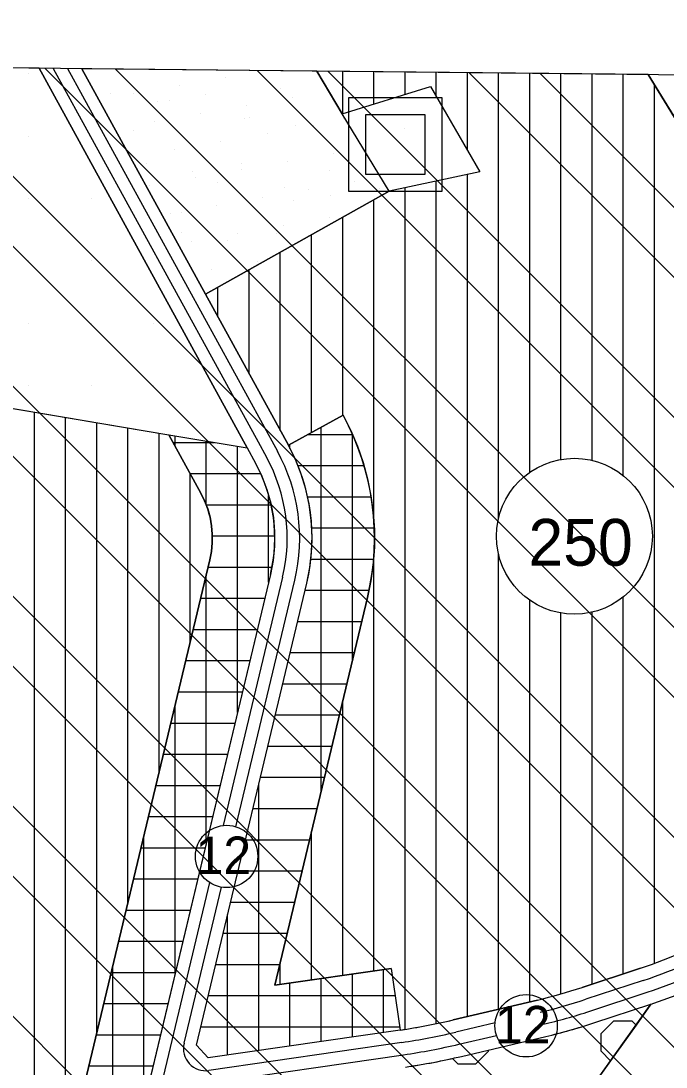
# Model space of a CAD drawing. Extents: x 419109 to 421295, y 4452223 to 4457798.
# Drawn here: x 420597.4 to 420804.3, y 4457462.5 to 4457798 of the extents above; entities that cross this region are included whole.
import ezdxf

# ---------------------------------------------------------------- set-up
doc = ezdxf.new("R2010")
doc.units = 0
for name, color, linetype in [('ADA', 7, 'Continuous'), ('ADAKENARI', 7, 'Continuous'), ('Default', 7, 'Continuous'), ('KALDIRIM', 7, 'Continuous'), ('KD_DAIRE', 7, 'Continuous'), ('KD_YGEN', 7, 'Continuous'), ('LJ_SEMBOL', 7, 'Continuous'), ('PAFTALAMA', 7, 'Continuous'), ('PL_AYA_AGACLANDIRIL', 7, 'Continuous'), ('PL_AYA_PARK_DINLENME', 7, 'Continuous'), ('PL_K_TALI_IS_MRK', 7, 'Continuous'), ('PL_KON_MEV_250', 7, 'Continuous'), ('PL_OZEL_DONATI', 7, 'Continuous'), ('PL_SAY_ORTAOGRETIM', 7, 'Continuous'), ('SM_DAIRE', 7, 'Continuous'), ('SM_TAKS', 7, 'Continuous'), ('SN_TR_SIVILASMA', 7, 'Continuous'), ('TR_AGACALANI', 7, 'Continuous'), ('TR_ORTAEGITIM', 7, 'Continuous'), ('TR_ORTAYOGUNKONUT', 7, 'Continuous'), ('TR_PARKALANI', 7, 'Continuous'), ('TR_SAGLIKTESIS', 7, 'Continuous'), ('TR_TALIISMERK', 7, 'Continuous')]:
    doc.layers.add(name, color=color, linetype=linetype)

# ---------------------------------------------------------------- blocks, each defined once
blk = doc.blocks.new('POINT_DISPLAY')
at = {"layer": 'Default'}
blk.add_line((0, 0), (0, 0), dxfattribs=at)

msp = doc.modelspace()

# ---------------------------------------------------------------- linework, layer by layer
at = {"layer": 'ADA'}
for p, q in [((420692.29, 4457781.9), (420700.46, 4457768.19)), ((420700.46, 4457768.19), (420728.74, 4457777.03)), ((420728.74, 4457777.03), (420744.65, 4457749.63)), ((420715.48, 4457743.44), (420700.46, 4457768.19)), ((420744.65, 4457749.63), (420715.48, 4457743.44)), ((420715.48, 4457743.44), (420656.64, 4457710.35)), ((420499.92, 4457689.73), (420644.84, 4457665.32)), ((420700.72, 4457671.55), (420683.19, 4457661.93)), ((420644.84, 4457665.32), (420669.97, 4457661.08)), ((420716.12, 4457494.17), (420719, 4457474.38))]:
    msp.add_line(p, q, dxfattribs=at)
at = {"layer": 'ADAKENARI'}
for p, q in [((420603.22, 4457782.84), (420669.97, 4457661.08)), ((420656.64, 4457710.35), (420616.98, 4457782.7)), ((420798.63, 4457780.78), (420925.78, 4457573.08)), ((420683.19, 4457661.93), (420656.64, 4457710.35)), ((420644.84, 4457665.32), (420655.13, 4457646.55)), ((420669.97, 4457661.08), (420672.66, 4457656.17)), ((420658, 4457625.16), (420616.73, 4457452.5)), ((420677.45, 4457620.51), (420636.18, 4457447.85)), ((420653.71, 4457469.57), (420689.12, 4457617.72)), ((420678.86, 4457488.75), (420708.57, 4457613.07)), ((420716.12, 4457494.17), (420678.86, 4457488.75)), ((420795.76, 4457494.08), (420777.39, 4457488.04)), ((420763.05, 4457484), (420736, 4457477.62)), ((420714.33, 4457363.5), (420799.5, 4457482.68)), ((420781.13, 4457476.64), (420799.5, 4457482.68)), ((420719, 4457474.38), (420657.5, 4457465.43)), ((420738.76, 4457465.94), (420765.81, 4457472.32)), ((420657.5, 4457465.43), (420653.71, 4457469.57))]:
    msp.add_line(p, q, dxfattribs=at)
for centre, radius, start, end in [((420628.82, 4457632.13), 82, 346.5569, 28.7325), ((420628.82, 4457632.13), 62, 346.5569, 28.7325), ((420628.82, 4457632.13), 50, 346.5569, 28.7325), ((420628.82, 4457632.13), 30, 346.5569, 28.7325), ((420748.92, 4457636.58), 150, 288.1953, 300.7466), ((420748.92, 4457636.58), 162, 288.1953, 300.7466), ((420723.05, 4457653.34), 174, 283.2886, 288.1953), ((420690.49, 4457670.31), 198, 278.2788, 283.2886), ((420723.05, 4457653.34), 186, 283.2886, 288.1953), ((420690.49, 4457670.31), 210, 278.2788, 283.2886)]:
    msp.add_arc(centre, radius, start, end, dxfattribs=at)
at = {"layer": 'KALDIRIM'}
for p, q in [((420607.8, 4457782.79), (420673.47, 4457663.01)), ((420612.39, 4457782.75), (420679.68, 4457660.01)), ((420673.47, 4457663.01), (420676.17, 4457658.09)), ((420681.34, 4457619.58), (420662.32, 4457539.99)), ((420666.34, 4457539.6), (420685.23, 4457618.65)), ((420657.94, 4457521.66), (420640.07, 4457446.92)), ((420649.73, 4457470.12), (420661.7, 4457520.19)), ((420797, 4457490.28), (420778.63, 4457484.24)), ((420779.88, 4457480.44), (420798.25, 4457486.48)), ((420749.49, 4457476.69), (420736.92, 4457473.72)), ((420737.84, 4457469.83), (420749.92, 4457472.68)), ((420719.58, 4457470.42), (420657.68, 4457461.41)), ((420655.03, 4457456.99), (420720.15, 4457466.46))]:
    msp.add_line(p, q, dxfattribs=at)
for centre, radius, start, end in [((420628.82, 4457632.13), 58, 346.5569, 28.7325), ((420628.82, 4457632.13), 54, 346.5569, 28.7325), ((420748.92, 4457636.58), 154, 288.1953, 300.7466), ((420748.92, 4457636.58), 158, 288.1953, 300.7466), ((420723.05, 4457653.34), 178, 283.2886, 288.1953), ((420723.05, 4457653.34), 182, 283.2886, 288.1953), ((420690.49, 4457670.31), 202, 278.2788, 283.2886), ((420656.66, 4457468.47), 7.13, 166.5569, 278.2788), ((420690.49, 4457670.31), 206, 278.2788, 283.2886)]:
    msp.add_arc(centre, radius, start, end, dxfattribs=at)
at = {"layer": 'KD_DAIRE'}
for centre in [(420663.39, 4457530.05), (420759.45, 4457475.74)]:
    msp.add_circle(centre, 10, dxfattribs=at)
at = {"layer": 'LJ_SEMBOL'}
for p, q in [((420702.53, 4457773.38), (420702.53, 4457743.38)), ((420732.53, 4457773.38), (420702.53, 4457773.38)), ((420732.53, 4457743.38), (420732.53, 4457773.38)), ((420727.07, 4457767.93), (420707.98, 4457767.93)), ((420707.98, 4457767.93), (420707.98, 4457748.84)), ((420727.07, 4457748.84), (420727.07, 4457767.93)), ((420707.98, 4457748.84), (420727.07, 4457748.84)), ((420702.53, 4457743.38), (420732.53, 4457743.38))]:
    msp.add_line(p, q, dxfattribs=at)
msp.add_lwpolyline([(420702.53, 4457743.38), (420732.53, 4457743.38), (420732.53, 4457773.38), (420702.53, 4457773.38)], close=True, dxfattribs=at)
at = {"layer": 'PAFTALAMA'}
msp.add_line((421295.36, 4457775.52), (419168.18, 4457798.01), dxfattribs=at)
at = {"layer": 'PL_AYA_AGACLANDIRIL'}
msp.add_lwpolyline([(420720.73, 4457462.5), (420723, 4457462.85), (420725.26, 4457463.21), (420727.53, 4457463.61), (420729.78, 4457464.02), (420732.04, 4457464.46), (420734.28, 4457464.93), (420736.52, 4457465.42), (420738.76, 4457465.94), (420765.81, 4457472.32), (420767.74, 4457472.79), (420769.67, 4457473.28), (420771.6, 4457473.79), (420773.52, 4457474.32), (420775.43, 4457474.87), (420777.34, 4457475.44), (420779.24, 4457476.03), (420781.13, 4457476.64), (420799.5, 4457482.68), (420714.33, 4457363.5)], dxfattribs=at)
at = {"layer": 'PL_AYA_PARK_DINLENME'}
msp.add_line((420692.29, 4457781.9), (420616.98, 4457782.7), dxfattribs=at)
msp.add_lwpolyline([(420616.98, 4457782.7), (420656.64, 4457710.35), (420715.48, 4457743.44), (420700.46, 4457768.19), (420692.29, 4457781.9)], dxfattribs=at)
at = {"layer": 'PL_K_TALI_IS_MRK'}
msp.add_lwpolyline([(420700.72, 4457671.55), (420703.2, 4457666.65), (420705.34, 4457661.6), (420707.14, 4457656.42), (420708.59, 4457651.13), (420709.68, 4457645.75), (420710.41, 4457640.31), (420710.77, 4457634.84), (420710.77, 4457629.35), (420710.4, 4457623.88), (420709.67, 4457618.44), (420708.57, 4457613.07), (420678.86, 4457488.75), (420716.12, 4457494.17), (420719, 4457474.38), (420657.5, 4457465.43), (420653.71, 4457469.57), (420689.12, 4457617.72), (420690.1, 4457622.69), (420690.66, 4457627.73), (420690.82, 4457632.8), (420690.55, 4457637.86), (420689.88, 4457642.88), (420688.8, 4457647.84), (420687.31, 4457652.68), (420685.44, 4457657.39), (420683.19, 4457661.93)], close=True, dxfattribs=at)
msp.add_lwpolyline([(420616.73, 4457452.5), (420658, 4457625.16), (420658.51, 4457627.87), (420658.78, 4457630.61), (420658.79, 4457633.37), (420658.55, 4457636.12), (420658.06, 4457638.84), (420657.32, 4457641.49), (420656.34, 4457644.07), (420655.13, 4457646.55), (420644.84, 4457665.32), (420669.97, 4457661.08), (420672.66, 4457656.17), (420674.69, 4457652.04), (420676.32, 4457647.74), (420677.55, 4457643.31), (420678.37, 4457638.78), (420678.78, 4457634.2), (420678.76, 4457629.6), (420678.31, 4457625.02), (420677.45, 4457620.51), (420636.18, 4457447.85)], dxfattribs=at)
at = {"layer": 'PL_KON_MEV_250'}
msp.add_line((420798.63, 4457780.78), (420692.29, 4457781.9), dxfattribs=at)
for points in [[(420692.29, 4457781.9), (420700.46, 4457768.19), (420728.74, 4457777.03), (420744.65, 4457749.63), (420715.48, 4457743.44), (420656.64, 4457710.35), (420683.19, 4457661.93), (420700.72, 4457671.55), (420703.2, 4457666.65), (420705.34, 4457661.6), (420707.14, 4457656.42), (420708.59, 4457651.13), (420709.68, 4457645.75), (420710.41, 4457640.31), (420710.77, 4457634.84), (420710.77, 4457629.35), (420710.4, 4457623.88), (420709.67, 4457618.44), (420708.57, 4457613.07), (420678.86, 4457488.75), (420716.12, 4457494.17), (420719, 4457474.38), (420721.14, 4457474.7), (420723.28, 4457475.05), (420725.41, 4457475.42), (420727.54, 4457475.81), (420729.66, 4457476.23), (420731.78, 4457476.67), (420733.89, 4457477.13), (420736, 4457477.62), (420763.05, 4457484), (420764.86, 4457484.44), (420766.66, 4457484.9), (420768.46, 4457485.37), (420770.26, 4457485.87), (420772.05, 4457486.39), (420773.83, 4457486.92), (420775.61, 4457487.47), (420777.39, 4457488.04), (420795.76, 4457494.08), (420799.64, 4457495.42), (420803.49, 4457496.86), (420807.29, 4457498.41)], [(420925.78, 4457573.08), (420798.63, 4457780.78)], [(420552.1, 4457379.66), (420566.72, 4457552.22), (420491.73, 4457552.85), (420499.92, 4457689.73), (420644.84, 4457665.32), (420655.13, 4457646.55), (420656.34, 4457644.07), (420657.32, 4457641.49), (420658.06, 4457638.84), (420658.55, 4457636.12), (420658.79, 4457633.37), (420658.78, 4457630.61), (420658.51, 4457627.87), (420658, 4457625.16), (420616.73, 4457452.5)], [(420799.5, 4457482.68), (420794.71, 4457475.97), (420786.54, 4457464.54), (420772.37, 4457444.71), (420767.93, 4457438.5), (420714.33, 4457363.5), (420671.83, 4457392.01), (420660.08, 4457399.89), (420650.19, 4457406.53), (420645.56, 4457400.85), (420643.63, 4457398.48), (420637.41, 4457390.85), (420633.63, 4457386.2), (420629.26, 4457380.85), (420623.63, 4457373.92), (420621.12, 4457370.85), (420613.63, 4457361.65), (420612.97, 4457360.85), (420610.13, 4457357.35)]]:
    msp.add_lwpolyline(points, dxfattribs=at)
msp.add_arc((420748.92, 4457636.58), 162, 288.1953, 300.7466, dxfattribs=at)
at = {"layer": 'PL_OZEL_DONATI'}
msp.add_lwpolyline([(420728.74, 4457777.03), (420744.65, 4457749.63), (420715.48, 4457743.44), (420700.46, 4457768.19)], close=True, dxfattribs=at)
at = {"layer": 'PL_SAY_ORTAOGRETIM'}
msp.add_line((420603.22, 4457782.84), (420505.55, 4457783.87), dxfattribs=at)
msp.add_lwpolyline([(420505.55, 4457783.87), (420499.92, 4457689.73), (420644.84, 4457665.32), (420669.97, 4457661.08), (420603.22, 4457782.84)], dxfattribs=at)
at = {"layer": 'SM_DAIRE'}
msp.add_circle((420774.93, 4457632.75), 25, dxfattribs=at)
at = {"layer": 'SN_TR_SIVILASMA'}
for p, q in [((421285.07, 4456788.54), (420287.42, 4457786.18)), ((421285.53, 4456832.97), (420332.8, 4457785.7)), ((421285.76, 4456855.19), (420355.49, 4457785.46)), ((421286.23, 4456899.63), (420400.88, 4457784.98)), ((421286.46, 4456921.85), (420423.57, 4457784.74)), ((421286.92, 4456966.29), (420468.95, 4457784.26)), ((421287.15, 4456988.51), (420491.64, 4457784.02)), ((421287.62, 4457032.94), (420537.02, 4457783.54)), ((421287.85, 4457055.16), (420559.71, 4457783.3)), ((421288.31, 4457099.6), (420605.09, 4457782.82)), ((421288.54, 4457121.82), (420627.78, 4457782.58)), ((421289.01, 4457166.26), (420673.16, 4457782.1)), ((421289.24, 4457188.48), (420695.85, 4457781.86)), ((421289.7, 4457232.91), (420741.23, 4457781.38)), ((421289.93, 4457255.13), (420763.92, 4457781.14))]:
    msp.add_line(p, q, dxfattribs=at)
at = {"layer": 'TR_AGACALANI'}
for p, q in [((420783.51, 4457473.32), (420787.56, 4457477.38)), ((420787.59, 4457477.36), (420793.33, 4457477.36)), ((420794.71, 4457475.97), (420793.31, 4457477.37)), ((420783.51, 4457467.58), (420783.51, 4457473.32)), ((420743.33, 4457463.5), (420747.38, 4457467.56)), ((420747.37, 4457467.58), (420747.37, 4457467.97)), ((420786.54, 4457464.54), (420783.53, 4457467.56)), ((420737.59, 4457463.5), (420735.82, 4457465.27)), ((420737.59, 4457463.5), (420743.33, 4457463.5))]:
    msp.add_line(p, q, dxfattribs=at)
at = {"layer": 'TR_ORTAYOGUNKONUT'}
for p, q in [((420700.61, 4457768.24), (420700.61, 4457781.81)), ((420700.61, 4457767.94), (420700.61, 4457781.81)), ((420710.61, 4457771.36), (420710.61, 4457781.71)), ((420720.61, 4457774.49), (420720.61, 4457781.6)), ((420730.61, 4457773.81), (420730.61, 4457781.5)), ((420740.61, 4457756.58), (420740.61, 4457781.39)), ((420750.61, 4457638.53), (420750.61, 4457781.28)), ((420760.61, 4457653.24), (420760.61, 4457781.18)), ((420770.61, 4457657.37), (420770.61, 4457781.07)), ((420780.61, 4457657.09), (420780.61, 4457780.97)), ((420790.61, 4457652.22), (420790.61, 4457780.86)), ((420800.61, 4457495.78), (420800.61, 4457777.53)), ((420730.61, 4457476.42), (420730.61, 4457746.65)), ((420740.61, 4457478.7), (420740.61, 4457748.77)), ((420720.61, 4457474.62), (420720.61, 4457744.53)), ((420710.61, 4457637.97), (420710.61, 4457740.7)), ((420700.61, 4457671.49), (420700.61, 4457735.08)), ((420690.61, 4457666), (420690.61, 4457729.45)), ((420680.61, 4457666.63), (420680.61, 4457723.83)), ((420670.61, 4457684.87), (420670.61, 4457718.2)), ((420660.61, 4457703.11), (420660.61, 4457712.58)), ((420601.73, 4457429.39), (420601.73, 4457672.58)), ((420611.73, 4457441.73), (420611.73, 4457670.89)), ((420621.73, 4457473.45), (420621.73, 4457669.21)), ((420631.73, 4457515.28), (420631.73, 4457667.52)), ((420641.73, 4457557.12), (420641.73, 4457665.84)), ((420651.73, 4457598.95), (420651.73, 4457652.74)), ((420710.61, 4457493.37), (420710.61, 4457626.96)), ((420750.61, 4457481.07), (420750.61, 4457626.96)), ((420760.61, 4457483.43), (420760.61, 4457612.26)), ((420790.61, 4457492.39), (420790.61, 4457613.27)), ((420770.61, 4457485.97), (420770.61, 4457608.12)), ((420780.61, 4457489.1), (420780.61, 4457608.4)), ((420700.61, 4457491.91), (420700.61, 4457579.76)), ((420690.61, 4457490.46), (420690.61, 4457537.92)), ((420680.61, 4457489), (420680.61, 4457496.08))]:
    msp.add_line(p, q, dxfattribs=at)
msp.add_lwpolyline([(420799.5, 4457482.68), (420794.71, 4457475.97), (420786.54, 4457464.54), (420772.37, 4457444.71), (420767.93, 4457438.5), (420714.33, 4457363.5), (420671.83, 4457392.01), (420660.08, 4457399.89), (420650.19, 4457406.53), (420645.56, 4457400.85), (420643.63, 4457398.48), (420637.41, 4457390.85), (420633.63, 4457386.2), (420629.26, 4457380.85), (420623.63, 4457373.92), (420621.12, 4457370.85), (420613.63, 4457361.65), (420612.97, 4457360.85), (420610.13, 4457357.35)], dxfattribs=at)
msp.add_arc((420748.92, 4457636.58), 162, 288.1953, 300.7466, dxfattribs=at)
at = {"layer": 'TR_TALIISMERK'}
for p, q in [((420689.56, 4457665.43), (420703.72, 4457665.43)), ((420693.71, 4457550.89), (420693.71, 4457667.7)), ((420703.71, 4457592.72), (420703.71, 4457665.45)), ((420646.19, 4457662.85), (420659.5, 4457662.85)), ((420646.85, 4457661.64), (420646.85, 4457664.98)), ((420656.85, 4457642.73), (420656.85, 4457663.29)), ((420683.71, 4457660.88), (420683.71, 4457662.22)), ((420666.85, 4457576.17), (420666.85, 4457661.61)), ((420686.22, 4457655.43), (420707.41, 4457655.43)), ((420651.67, 4457652.85), (420674.29, 4457652.85)), ((420676.85, 4457618.01), (420676.85, 4457645.83)), ((420689.32, 4457645.43), (420709.72, 4457645.43)), ((420656.81, 4457642.85), (420677.64, 4457642.85)), ((420690.68, 4457635.43), (420710.73, 4457635.43)), ((420658.79, 4457632.85), (420678.77, 4457632.85)), ((420690.4, 4457625.43), (420710.51, 4457625.43)), ((420657.45, 4457622.85), (420677.9, 4457622.85)), ((420656.85, 4457534.33), (420656.85, 4457620.36)), ((420688.57, 4457615.43), (420709.05, 4457615.43)), ((420655.05, 4457612.85), (420675.62, 4457612.85)), ((420686.18, 4457605.43), (420706.75, 4457605.43)), ((420652.66, 4457602.85), (420673.23, 4457602.85)), ((420683.79, 4457595.43), (420704.36, 4457595.43)), ((420650.27, 4457592.85), (420670.84, 4457592.85)), ((420681.4, 4457585.43), (420701.97, 4457585.43)), ((420647.88, 4457582.85), (420668.45, 4457582.85)), ((420646.85, 4457492.5), (420646.85, 4457578.53)), ((420679.01, 4457575.43), (420699.58, 4457575.43)), ((420645.49, 4457572.85), (420666.06, 4457572.85)), ((420676.62, 4457565.43), (420697.19, 4457565.43)), ((420643.1, 4457562.85), (420663.67, 4457562.85)), ((420674.23, 4457555.43), (420694.8, 4457555.43)), ((420640.71, 4457552.85), (420661.28, 4457552.85)), ((420673.71, 4457467.79), (420673.71, 4457553.24)), ((420671.84, 4457545.43), (420692.4, 4457545.43)), ((420638.32, 4457542.85), (420658.89, 4457542.85)), ((420636.85, 4457450.66), (420636.85, 4457536.69)), ((420669.45, 4457535.43), (420690.01, 4457535.43)), ((420635.93, 4457532.85), (420656.5, 4457532.85)), ((420667.06, 4457525.43), (420687.62, 4457525.43)), ((420633.54, 4457522.85), (420654.11, 4457522.85)), ((420664.67, 4457515.43), (420685.23, 4457515.43)), ((420631.15, 4457512.85), (420651.72, 4457512.85)), ((420663.71, 4457466.33), (420663.71, 4457511.41)), ((420662.28, 4457505.43), (420682.84, 4457505.43)), ((420628.76, 4457502.85), (420649.33, 4457502.85)), ((420626.85, 4457428.59), (420626.85, 4457494.85)), ((420659.89, 4457495.43), (420680.45, 4457495.43)), ((420626.37, 4457492.85), (420646.93, 4457492.85)), ((420693.71, 4457470.7), (420693.71, 4457490.91)), ((420703.71, 4457472.15), (420703.71, 4457492.36)), ((420713.71, 4457473.61), (420713.71, 4457493.82)), ((420683.71, 4457469.24), (420683.71, 4457489.45)), ((420657.5, 4457485.43), (420717.39, 4457485.43)), ((420623.98, 4457482.85), (420644.54, 4457482.85)), ((420655.11, 4457475.43), (420718.85, 4457475.43)), ((420621.59, 4457472.85), (420642.15, 4457472.85)), ((420619.2, 4457462.85), (420639.76, 4457462.85))]:
    msp.add_line(p, q, dxfattribs=at)

# ---------------------------------------------------------------- block references
at = {"layer": 'TR_ORTAEGITIM', "xscale": 0.1, "yscale": 0.10000000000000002}
for p in [(420599.92, 4457781.08), (420599.92, 4457761.08), (420599.92, 4457741.08), (420619.92, 4457741.08), (420599.92, 4457721.08), (420619.92, 4457721.08), (420599.92, 4457701.08), (420619.92, 4457701.08), (420639.92, 4457701.08), (420599.92, 4457681.08), (420619.92, 4457681.08), (420639.92, 4457681.08)]:
    msp.add_blockref('POINT_DISPLAY', p, dxfattribs=at)
at = {"layer": 'TR_PARKALANI', "xscale": 0.1, "yscale": 0.10000000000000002}
for p in [(420663.02, 4457779.85), (420648.25, 4457777.25), (420680.77, 4457776.34), (420626.3, 4457774.74), (420633.48, 4457774.65), (420656.71, 4457774.45), (420684.45, 4457773.48), (420641.07, 4457772.13), (420644.94, 4457772.38), (420669.68, 4457770.87), (420654.91, 4457768.27), (420669.28, 4457766.7), (420670.61, 4457766.93), (420701.03, 4457766.64), (420633.44, 4457762.74), (420640.14, 4457765.67), (420685.39, 4457764.32), (420691.11, 4457764.5), (420661.57, 4457759.29), (420676.34, 4457761.9), (420646.8, 4457756.69), (420637.6, 4457752.44), (420683, 4457752.92), (420697.77, 4457755.52), (420652.37, 4457749.83), (420668.01, 4457752.15), (420668.23, 4457750.31), (420696.23, 4457750.15), (420653.46, 4457747.71), (420660.39, 4457746.18), (420704.44, 4457746.54), (420638.69, 4457745.1), (420681.91, 4457744.62), (420689.66, 4457743.94), (420712.33, 4457744.34), (420674.89, 4457741.33), (420684.74, 4457740.51), (420696.69, 4457742.02), (420645.35, 4457736.12), (420648.9, 4457736.54), (420660.12, 4457738.73), (420681.55, 4457732.35), (420696.32, 4457734.96), (420648.9, 4457730.14), (420666.78, 4457729.75), (420679.31, 4457729.85), (420652.01, 4457727.14), (420663.67, 4457727.53), (420673.44, 4457720.77), (420658.67, 4457718.16)]:
    msp.add_blockref('POINT_DISPLAY', p, dxfattribs=at)
at = {"layer": 'TR_SAGLIKTESIS', "xscale": 0.1, "yscale": 0.10000000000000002}
msp.add_blockref('POINT_DISPLAY', (420720.46, 4457763.44), dxfattribs=at)

# ---------------------------------------------------------------- texts
at = {"layer": 'KD_YGEN'}
for p in [(420653.41, 4457524.43), (420749.47, 4457470.12)]:
    msp.add_text('12', height=12, dxfattribs=at).set_placement(p)
at = {"layer": 'SM_TAKS'}
msp.add_text('250', height=15, dxfattribs=at).set_placement((420760.19, 4457623.3))

doc.saveas('drawing.dxf')
